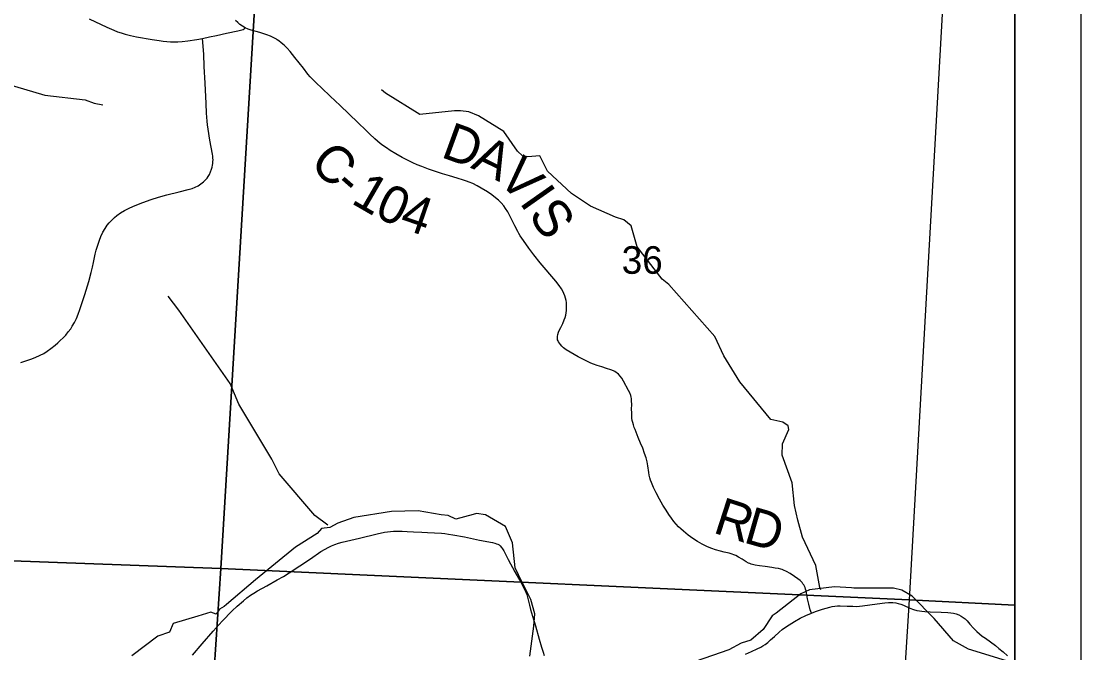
# Model space of a CAD drawing. Extents: x -2.1 to 31.9, y 6.3 to 28.3.
# Drawn here: x 5.327 to 6.934, y 24.699 to 25.658 of the extents above; entities that cross this region are included whole.
import ezdxf

# ---------------------------------------------------------------- set-up
doc = ezdxf.new("R2010")
doc.units = 0
for name, color, linetype in [('Default', 7, 'Continuous'), ('GM_X_County_Road', 7, 'Continuous'), ('GM_X_County_Road_Text', 7, 'Continuous'), ('GM_X_Minor_River', 7, 'Continuous'), ('GM_X_Section', 7, 'Continuous'), ('GM_X_Section_Text', 7, 'Continuous'), ('GM_X_Township_Road', 7, 'Continuous'), ('SH_Cut_Line', 7, 'Continuous'), ('SH_Data', 7, 'Continuous')]:
    doc.layers.add(name, color=color, linetype=linetype)

msp = doc.modelspace()

# ---------------------------------------------------------------- linework, layer by layer
at = {"layer": 'Default'}
msp.add_lwpolyline([(6.8344, 20.444), (6.8344, 25.7721), (5.5694, 25.8349), (4.6286, 25.8765), (4.6032, 25.4816), (4.5667, 24.9084), (4.5473, 24.5954), (4.4901, 23.6442), (4.4651, 23.2405)], dxfattribs=at)
for points in [[(6.8344, 24.7715), (6.8344, 25.7803), (6.7308, 25.7856), (6.674, 24.7794)], [(6.8344, 23.7263), (6.8344, 24.7715), (6.674, 24.7794), (6.6083, 23.7379)]]:
    msp.add_lwpolyline(points, close=True, dxfattribs=at)
at = {"layer": 'GM_X_County_Road'}
for points in [[(5.715, 25.6294), (5.7141, 25.6301), (5.7098, 25.6324), (5.7048, 25.6347), (5.6995, 25.6367), (5.6887, 25.6402), (5.6757, 25.6439), (5.6709, 25.6456), (5.6666, 25.6474), (5.6624, 25.6499), (5.6586, 25.6526), (5.6551, 25.6555), (5.652, 25.6585)], [(6.5256, 24.7595), (6.5239, 24.7646), (6.5216, 24.7728), (6.5198, 24.7813), (6.5175, 24.7934), (6.5169, 24.7959), (6.5161, 24.7981), (6.5151, 24.8003), (6.5141, 24.8021), (6.5129, 24.8039), (6.5115, 24.8056), (6.5084, 24.8087), (6.5051, 24.8114), (6.5001, 24.8152), (6.4934, 24.8196), (6.488, 24.8227), (6.4834, 24.8248), (6.4813, 24.8256), (6.4793, 24.8262), (6.4756, 24.8271), (6.4707, 24.8278), (6.4658, 24.8285), (6.4554, 24.8299), (6.4469, 24.8312), (6.4403, 24.8324), (6.4344, 24.8339), (6.4323, 24.8346), (6.4304, 24.8354), (6.4266, 24.8374), (6.4204, 24.8413), (6.4151, 24.8444), (6.4108, 24.8467), (6.4081, 24.8478), (6.4056, 24.8487), (6.4009, 24.8502), (6.3931, 24.8521), (6.3877, 24.8534), (6.3799, 24.8556), (6.3748, 24.8572), (6.3707, 24.8588), (6.367, 24.8604), (6.36, 24.864), (6.353, 24.8681), (6.3458, 24.8727), (6.3388, 24.8777), (6.3315, 24.8835), (6.3273, 24.8872), (6.324, 24.8904), (6.3203, 24.8944), (6.3169, 24.8984), (6.3133, 24.9033), (6.3094, 24.9088), (6.3051, 24.9155), (6.3003, 24.9231), (6.2952, 24.9323), (6.2903, 24.942), (6.2863, 24.95), (6.2832, 24.9575), (6.2817, 24.9613), (6.2805, 24.9648), (6.2796, 24.9689), (6.279, 24.9728), (6.2776, 24.9827), (6.2763, 24.9891), (6.2747, 24.9952), (6.2725, 25.0018), (6.2697, 25.0095), (6.2665, 25.0174), (6.2629, 25.0261), (6.258, 25.0378), (6.2569, 25.0411), (6.2556, 25.045), (6.2546, 25.0487), (6.2539, 25.0519), (6.2534, 25.0551), (6.2531, 25.0588), (6.2531, 25.0632), (6.2529, 25.069), (6.253, 25.0758), (6.2528, 25.0814), (6.2525, 25.0852), (6.2521, 25.0872), (6.2515, 25.0895), (6.25, 25.0935), (6.2482, 25.0974), (6.2405, 25.1115), (6.2378, 25.1159), (6.2357, 25.1187), (6.2327, 25.1221), (6.231, 25.1234), (6.2294, 25.1247), (6.2273, 25.126), (6.2254, 25.127), (6.2211, 25.1287), (6.2148, 25.1307), (6.2079, 25.1329), (6.2005, 25.1352), (6.1948, 25.1372), (6.1908, 25.1389), (6.1809, 25.1437), (6.1715, 25.1485), (6.1597, 25.1553), (6.1536, 25.1591), (6.1497, 25.162), (6.1469, 25.1647), (6.1447, 25.1671), (6.1432, 25.1692), (6.1421, 25.1708), (6.1414, 25.1724), (6.1406, 25.1742), (6.1402, 25.176), (6.1403, 25.1775), (6.1403, 25.1792), (6.1408, 25.1822), (6.1418, 25.1857), (6.1432, 25.1891), (6.1452, 25.193), (6.1486, 25.1991), (6.1507, 25.2042), (6.152, 25.2078), (6.1528, 25.2114), (6.1535, 25.2152), (6.1539, 25.2186), (6.1541, 25.2235), (6.1541, 25.2272), (6.1538, 25.2306), (6.1533, 25.234), (6.1527, 25.2374), (6.1517, 25.241), (6.1502, 25.2446), (6.1485, 25.2479), (6.1465, 25.2513), (6.1429, 25.2565), (6.1378, 25.2629), (6.1143, 25.2911), (6.1045, 25.3033), (6.097, 25.3133), (6.0887, 25.3248), (6.0861, 25.3283), (6.0838, 25.332), (6.0818, 25.3352), (6.08, 25.3383), (6.0754, 25.3471), (6.068, 25.3621), (6.0649, 25.3682), (6.0617, 25.3735), (6.0588, 25.3776), (6.0551, 25.3819), (6.051, 25.3858), (6.0463, 25.3898), (6.0408, 25.3939), (6.0341, 25.3985), (6.0246, 25.4044), (6.0186, 25.4077), (6.0119, 25.4111), (6.0062, 25.4135), (6.0022, 25.415), (5.998, 25.4165), (5.9879, 25.4195), (5.9767, 25.4229), (5.966, 25.4261), (5.9582, 25.4286), (5.9507, 25.4311), (5.9449, 25.4331), (5.9345, 25.4371), (5.9276, 25.4398), (5.9211, 25.4426), (5.9146, 25.4456), (5.9046, 25.4508), (5.8949, 25.4563), (5.8865, 25.4615), (5.8808, 25.4652), (5.8756, 25.4689), (5.8713, 25.472), (5.8671, 25.4754), (5.8634, 25.4789), (5.8553, 25.4865), (5.8495, 25.4921), (5.8379, 25.5033), (5.8236, 25.5172), (5.8106, 25.5296), (5.7953, 25.5439), (5.7828, 25.5559), (5.7744, 25.5639), (5.7688, 25.5696), (5.7652, 25.5734), (5.7618, 25.5774), (5.755, 25.5861), (5.7419, 25.6025), (5.7346, 25.6116), (5.7302, 25.6165), (5.7257, 25.6211), (5.7213, 25.6249), (5.7178, 25.6276), (5.715, 25.6294)], [(5.5863, 24.6954), (5.6013, 24.7128), (5.618, 24.732), (5.6317, 24.7472), (5.6468, 24.7628), (5.6544, 24.7701), (5.6638, 24.7782), (5.669, 24.7825), (5.6744, 24.7864), (5.6797, 24.7898), (5.685, 24.793), (5.6992, 24.8009), (5.7152, 24.8097), (5.7245, 24.815), (5.7333, 24.8204), (5.7492, 24.8309), (5.7655, 24.8419), (5.7815, 24.8527), (5.7878, 24.8564), (5.7926, 24.859), (5.7975, 24.8614), (5.8024, 24.8633), (5.8083, 24.8653), (5.8137, 24.8668), (5.8204, 24.8684), (5.8398, 24.8732), (5.8666, 24.8796), (5.8778, 24.882), (5.8826, 24.8828), (5.887, 24.8833), (5.8915, 24.8837), (5.8962, 24.8839), (5.9045, 24.8837), (5.9125, 24.8833), (5.9221, 24.8827), (5.9343, 24.8822), (5.9429, 24.8818), (5.9537, 24.8811), (5.9644, 24.8805), (5.9693, 24.8801), (5.9751, 24.8794), (5.9817, 24.8784), (5.9993, 24.8749), (6.0219, 24.8699), (6.0418, 24.8663), (6.0451, 24.8655), (6.0479, 24.8647), (6.0499, 24.8639), (6.0517, 24.8628), (6.0536, 24.8613), (6.0554, 24.8592), (6.0571, 24.8567), (6.0588, 24.854), (6.0605, 24.8508), (6.0655, 24.8406), (6.0757, 24.8222), (6.0847, 24.8062), (6.0879, 24.8004), (6.0905, 24.7953), (6.0924, 24.7912), (6.0938, 24.7875), (6.095, 24.7835), (6.0961, 24.7793), (6.0978, 24.7715), (6.0995, 24.7649), (6.1024, 24.7548), (6.1068, 24.7403), (6.1127, 24.7197), (6.1162, 24.7079), (6.1184, 24.7002), (6.1202, 24.6951)], [(6.4259, 24.6971), (6.4349, 24.7012), (6.4434, 24.7051), (6.4487, 24.7078), (6.4518, 24.7096), (6.4553, 24.7119), (6.4594, 24.715), (6.4637, 24.7186), (6.4698, 24.724), (6.4767, 24.7304), (6.4812, 24.7343), (6.4861, 24.7381), (6.4918, 24.7418), (6.5, 24.7468), (6.5088, 24.7516), (6.5173, 24.7558), (6.5256, 24.7595), (6.5317, 24.7618), (6.5425, 24.7654), (6.5534, 24.7684), (6.5574, 24.7694), (6.5613, 24.7701), (6.5651, 24.7705), (6.5691, 24.7706), (6.5799, 24.7701), (6.5885, 24.7697), (6.5941, 24.7695), (6.5984, 24.7698), (6.6033, 24.7703), (6.6256, 24.7734), (6.6369, 24.7749), (6.6424, 24.7754), (6.6458, 24.7756), (6.6494, 24.7755), (6.6536, 24.775), (6.6573, 24.7742), (6.6615, 24.773), (6.6656, 24.7713), (6.675, 24.7671), (6.6804, 24.7651), (6.6858, 24.7636), (6.6897, 24.7627), (6.6934, 24.7621), (6.6977, 24.7617), (6.7058, 24.7613), (6.7224, 24.7609), (6.7329, 24.7603), (6.7373, 24.7598), (6.7413, 24.7592), (6.7453, 24.7581), (6.7492, 24.7566), (6.7529, 24.7547), (6.7557, 24.7529), (6.7588, 24.7505), (6.762, 24.7476), (6.7663, 24.7425), (6.7715, 24.7365), (6.7767, 24.7313), (6.7807, 24.7279), (6.785, 24.7246), (6.7897, 24.7213), (6.7973, 24.7158), (6.8048, 24.7102), (6.8102, 24.7059), (6.8165, 24.7006), (6.823, 24.6946)]]:
    msp.add_lwpolyline(points, dxfattribs=at)
at = {"layer": 'GM_X_Minor_River'}
for points in [[(5.0343, 25.6451), (5.0671, 25.6541), (5.1103, 25.6444), (5.1639, 25.6161), (5.1994, 25.591), (5.2446, 25.5721), (5.3164, 25.5592), (5.3625, 25.5452), (5.4235, 25.5383), (5.4373, 25.5333), (5.4505, 25.5306)], [(6.5399, 24.7948), (6.5384, 24.7985), (6.5322, 24.8318), (6.512, 24.8746), (6.5052, 24.9006), (6.4998, 24.9228), (6.4967, 24.9571), (6.4814, 24.9989), (6.4819, 25.0164), (6.4912, 25.0381), (6.4903, 25.0438), (6.4825, 25.049), (6.4641, 25.0534), (6.4171, 25.1103), (6.3926, 25.1499), (6.3791, 25.1792), (6.3093, 25.2581), (6.299, 25.266), (6.2615, 25.3154), (6.2523, 25.3469), (6.2408, 25.3563), (6.2285, 25.3602), (6.1904, 25.3769), (6.1615, 25.3961), (6.1251, 25.4299), (6.1134, 25.4534), (6.0952, 25.4517), (6.0873, 25.4535), (6.0796, 25.4602), (6.0589, 25.4901), (6.0203, 25.5141), (6.0058, 25.5203), (5.993, 25.5218), (5.9839, 25.5214), (5.9316, 25.5162), (5.8796, 25.5482), (5.8734, 25.5534)], [(5.7921, 24.893), (5.7721, 24.9073), (5.7181, 24.9709), (5.707, 24.9929), (5.657, 25.0765), (5.6436, 25.1077), (5.5657, 25.2192), (5.5497, 25.2402)], [(6.0982, 24.6942), (6.1045, 24.7395), (6.106, 24.7585), (6.1, 24.7801), (6.081, 24.8177), (6.0761, 24.828), (6.0723, 24.866), (6.0613, 24.8907), (6.0311, 24.9084), (6.0174, 24.9107), (6.0122, 24.9088), (5.9861, 24.9019), (5.9744, 24.9076), (5.9641, 24.9087), (5.929, 24.9147), (5.8885, 24.9134), (5.8311, 24.9046), (5.8073, 24.8958), (5.7948, 24.8893), (5.7823, 24.8877), (5.7759, 24.8801), (5.743, 24.8595), (5.6822, 24.81), (5.638, 24.7726), (5.6346, 24.7696), (5.6275, 24.7654), (5.6225, 24.7578), (5.6142, 24.7608), (5.5946, 24.755), (5.5572, 24.7436), (5.5519, 24.7306), (5.5337, 24.7245), (5.4945, 24.6944)], [(6.8217, 24.6872), (6.7639, 24.7049), (6.7412, 24.7174), (6.712, 24.7511), (6.6783, 24.7849), (6.6628, 24.7944), (6.6504, 24.7974), (6.5899, 24.7972), (6.5865, 24.798), (6.5608, 24.7994), (6.523, 24.7948), (6.5094, 24.7887), (6.4723, 24.7593), (6.4659, 24.7551), (6.4527, 24.7346), (6.4338, 24.7182), (6.4191, 24.714), (6.4002, 24.7037), (6.3378, 24.6819)]]:
    msp.add_lwpolyline(points, dxfattribs=at)
at = {"layer": 'GM_X_Section'}
for points in [[(4.6345, 25.8828), (5.6902, 25.8357), (5.6296, 24.8273), (4.5692, 24.8661)], [(6.7308, 25.7856), (6.674, 24.7794), (5.6296, 24.8273), (5.6902, 25.8357)], [(4.5692, 24.8661), (5.6296, 24.8273), (5.5612, 23.7889), (4.5062, 23.8498)], [(6.674, 24.7794), (6.6083, 23.7379), (5.5612, 23.7889), (5.6296, 24.8273)]]:
    msp.add_lwpolyline(points, close=True, dxfattribs=at)
at = {"layer": 'GM_X_Township_Road'}
for points in [[(5.4296, 25.661), (5.4566, 25.6483), (5.4671, 25.6438), (5.4726, 25.6417), (5.4781, 25.6398), (5.4842, 25.6381), (5.4923, 25.636), (5.5016, 25.6341), (5.5255, 25.6299), (5.5359, 25.6283), (5.5418, 25.6275), (5.5475, 25.6269), (5.5532, 25.6264), (5.5584, 25.6262), (5.5645, 25.6262), (5.5711, 25.6267), (5.5795, 25.6278), (5.5929, 25.6299), (5.6018, 25.6315)], [(5.3262, 25.1399), (5.341, 25.1447), (5.3479, 25.1474), (5.3553, 25.1506), (5.3608, 25.1534), (5.3661, 25.1567), (5.3716, 25.1607), (5.3784, 25.1662), (5.3822, 25.1694), (5.3859, 25.1729), (5.3901, 25.177), (5.3941, 25.1812), (5.3981, 25.186), (5.4019, 25.1909), (5.4042, 25.1946), (5.4075, 25.2006), (5.4104, 25.2067), (5.4131, 25.2131), (5.4157, 25.2202), (5.4208, 25.2353), (5.4232, 25.243), (5.4272, 25.256), (5.4291, 25.2625), (5.4328, 25.2762), (5.4348, 25.2846), (5.4363, 25.2912), (5.4391, 25.304), (5.4405, 25.31), (5.4428, 25.3177), (5.4454, 25.3253), (5.4477, 25.3311), (5.4507, 25.3373), (5.454, 25.3432), (5.4571, 25.3479), (5.4602, 25.3518), (5.4639, 25.3559), (5.468, 25.3597), (5.4719, 25.3629), (5.4775, 25.3667), (5.4834, 25.3702), (5.4917, 25.3744), (5.4997, 25.3779), (5.5113, 25.3824), (5.5236, 25.3868), (5.5348, 25.3904), (5.5474, 25.394), (5.5661, 25.3987), (5.58, 25.4021), (5.5859, 25.4039), (5.5905, 25.4057), (5.5949, 25.408), (5.5992, 25.4106), (5.6031, 25.4137), (5.606, 25.4164), (5.6087, 25.4193), (5.6104, 25.4219), (5.6123, 25.4251), (5.614, 25.4289), (5.6154, 25.4329), (5.6163, 25.4363), (5.6169, 25.4393), (5.6173, 25.4419), (5.6176, 25.4445), (5.6177, 25.4472), (5.6176, 25.4498), (5.6175, 25.453), (5.617, 25.456), (5.6131, 25.4772), (5.6101, 25.494), (5.6093, 25.5003), (5.6086, 25.5061), (5.6081, 25.5119), (5.6078, 25.5178), (5.6071, 25.5329), (5.6058, 25.5638), (5.6045, 25.5888), (5.6035, 25.6074), (5.6018, 25.6315), (5.6122, 25.6337), (5.623, 25.6361), (5.638, 25.6394), (5.6551, 25.6429), (5.6596, 25.6439), (5.6615, 25.6444), (5.6633, 25.6451), (5.6649, 25.646), (5.6666, 25.6474)]]:
    msp.add_lwpolyline(points, dxfattribs=at)
at = {"layer": 'SH_Cut_Line'}
msp.add_lwpolyline([(6.8344, 20.444), (6.8344, 27.244), (0.0344, 27.244), (0.0344, 20.444)], dxfattribs=at)
at = {"layer": 'SH_Data'}
for p, q in [((6.9344, 27.344), (6.9344, 20.344)), ((6.8344, 27.244), (6.8344, 20.444))]:
    msp.add_line(p, q, dxfattribs=at)

# ---------------------------------------------------------------- texts
at = {"layer": 'GM_X_County_Road_Text'}
for s, rotation, p in [('D', 340.0016, (5.9618, 25.452)), ('C', 315.2926, (5.7623, 25.4402)), ('A', 333.7917, (6.0073, 25.4356)), ('V', 314.687, (6.0481, 25.4164)), ('-', 318.6757, (5.7981, 25.4049)), ('1', 329.9072, (5.8255, 25.3824)), ('0', 334.9905, (5.8606, 25.3623)), ('I', 305.0173, (6.0816, 25.3828)), ('4', 341.0668, (5.8985, 25.345)), ('S', 304.5862, (6.0949, 25.3638)), ('R', 342.1118, (6.3746, 24.882)), ('D', 343.9296, (6.4209, 24.8671))]:
    msp.add_text(s, height=0.0568, rotation=rotation, dxfattribs=at).set_placement(p)
at = {"layer": 'GM_X_Section_Text'}
msp.add_text('36', height=0.04186, rotation=0, dxfattribs=at).set_placement((6.2378, 25.2743))

doc.saveas('drawing.dxf')
